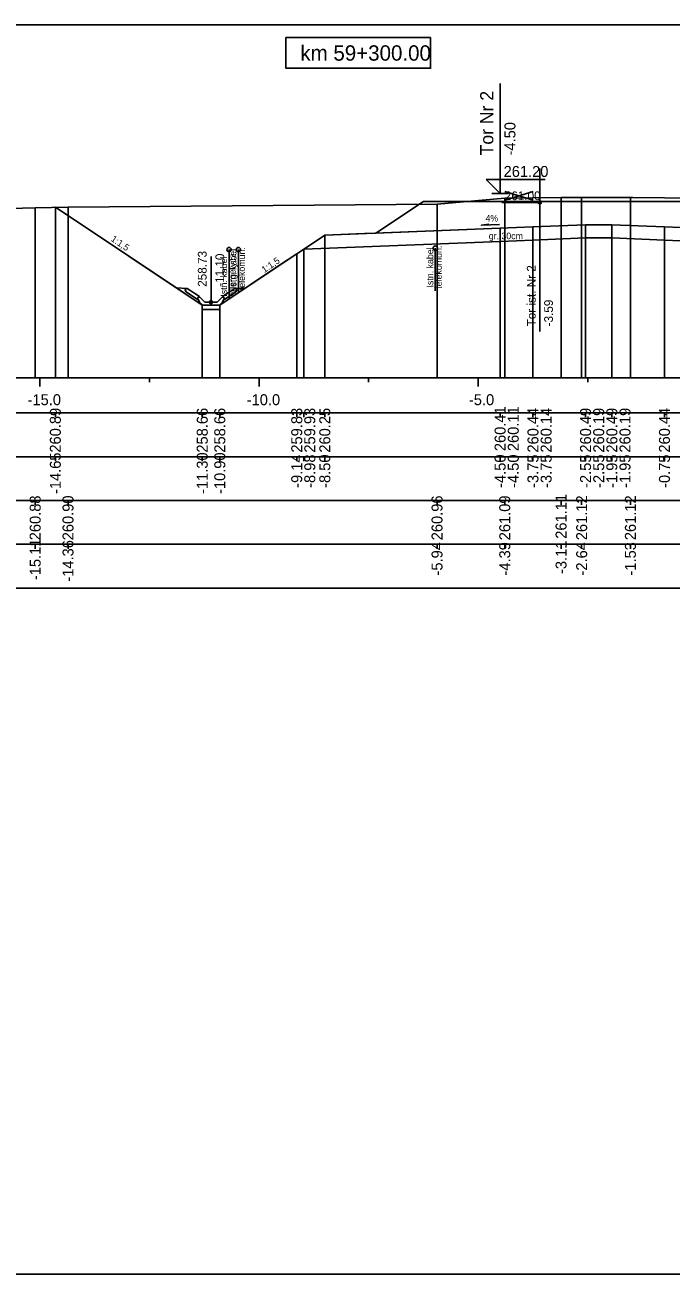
# Model space of a CAD drawing. Extents: x 6516023 to 6560129, y 5513077 to 5529206.
# Drawn here: x 6517478.12 to 6517492.86, y 5514518.16 to 5514546.66 of the extents above; entities that cross this region are included whole.
import ezdxf

# ---------------------------------------------------------------- set-up
doc = ezdxf.new("R2010")
doc.units = 0
for name, color, linetype in [('IR_default', 7, 'Continuous'), ('TOR_PRZEK_P-kable', 7, 'Continuous'), ('TOR_PRZEK_P-komponent', 7, 'Continuous'), ('TOR_PRZEK_P-odwodnienie', 7, 'Continuous'), ('TOR_PRZEK_P-opisy', 7, 'Continuous'), ('TOR_PRZEK_P-tabelka istniejace', 7, 'Continuous'), ('TOR_PRZEK_P-tabelka projektowane', 7, 'Continuous'), ('TOR_PRZEK_P-teren istniejacy', 7, 'Continuous'), ('TOR_PRZEK_P-tory istniejace', 7, 'Continuous'), ('TOR_PRZEK_P-tory projektowane', 7, 'Continuous'), ('TOR_PRZEK_P-uklad odniesienia', 7, 'Continuous'), ('TOR_PRZEK_P-warstwa ochronna I', 7, 'Continuous'), ('TOR_PRZEK_P-warstwa ochronna II', 7, 'Continuous'), ('TOR_RAMKI-ramka+tabelka 1', 7, 'Continuous')]:
    doc.layers.add(name, color=color, linetype=linetype)

msp = doc.modelspace()

# ---------------------------------------------------------------- linework, layer by layer
at = {"layer": 'IR_default'}
msp.add_lwpolyline([(6517478.815, 5514542.496), (6517481.441, 5514540.746), (6517482.166, 5514540.262), (6517482.477, 5514540.262), (6517482.566, 5514540.262), (6517483.931, 5514541.172), (6517484.323, 5514541.434), (6517484.324, 5514541.434), (6517484.325, 5514541.434), (6517484.82, 5514541.764), (6517484.963, 5514541.859), (6517485.867, 5514541.895), (6517486.128, 5514541.906), (6517486.97, 5514542.467), (6517487.213, 5514542.629), (6517489.929, 5514542.629), (6517490.713, 5514542.629), (6517491.489, 5514542.629), (6517491.713, 5514542.629), (6517494.429, 5514542.629)], dxfattribs=at)
at = {"layer": 'TOR_PRZEK_P-kable'}
for p, q in [((6517482.78, 5514541.53), (6517482.78, 5514540.42)), ((6517482.993, 5514541.531), (6517482.993, 5514540.557)), ((6517487.484, 5514541.564), (6517487.484, 5514540.591))]:
    msp.add_line(p, q, dxfattribs=at)
for centre in [(6517482.78, 5514541.53), (6517482.993, 5514541.531), (6517487.484, 5514541.564)]:
    msp.add_circle(centre, 0.05, dxfattribs=at)
at = {"layer": 'TOR_PRZEK_P-komponent'}
msp.add_lwpolyline([(6517487.213, 5514542.629), (6517490.713, 5514542.629), (6517491.713, 5514542.629), (6517495.213, 5514542.629), (6517495.763, 5514542.63), (6517499.263, 5514542.63), (6517500.608, 5514541.733), (6517496.763, 5514541.887), (6517493.463, 5514542.019), (6517492.713, 5514542.049), (6517491.513, 5514542.097), (6517490.913, 5514542.097), (6517489.713, 5514542.049), (6517488.963, 5514542.019), (6517486.128, 5514541.906)], close=True, dxfattribs=at)
at = {"layer": 'TOR_PRZEK_P-odwodnienie'}
for p, q in [((6517482.367, 5514540.332), (6517482.367, 5514541.376)), ((6517482.058, 5514540.392), (6517481.797, 5514540.566)), ((6517482.102, 5514540.458), (6517481.822, 5514540.645)), ((6517482.631, 5514540.458), (6517482.912, 5514540.645)), ((6517482.676, 5514540.392), (6517482.937, 5514540.566)), ((6517482.069, 5514540.408), (6517482.058, 5514540.392)), ((6517482.059, 5514540.427), (6517482.107, 5514540.451)), ((6517482.102, 5514540.458), (6517482.094, 5514540.446)), ((6517482.227, 5514540.332), (6517482.107, 5514540.451)), ((6517482.177, 5514540.262), (6517482.557, 5514540.262)), ((6517482.227, 5514540.332), (6517482.507, 5514540.332)), ((6517482.507, 5514540.332), (6517482.627, 5514540.451)), ((6517482.627, 5514540.451), (6517482.674, 5514540.427)), ((6517482.631, 5514540.458), (6517482.64, 5514540.446)), ((6517482.665, 5514540.408), (6517482.676, 5514540.392))]:
    msp.add_line(p, q, dxfattribs=at)
for points in [[(6517481.575, 5514540.657), (6517481.822, 5514540.645)], [(6517481.772, 5514540.619), (6517481.822, 5514540.645)], [(6517481.772, 5514540.619), (6517481.797, 5514540.566)], [(6517483.158, 5514540.657), (6517482.912, 5514540.645)], [(6517482.962, 5514540.619), (6517482.912, 5514540.645)], [(6517482.962, 5514540.619), (6517482.937, 5514540.566)], [(6517482.094, 5514540.446), (6517482.059, 5514540.427)], [(6517482.107, 5514540.332), (6517482.059, 5514540.427)], [(6517482.059, 5514540.427), (6517482.069, 5514540.408)], [(6517482.177, 5514540.262), (6517482.107, 5514540.332)], [(6517482.166, 5514540.262), (6517482.166, 5514540.263), (6517482.166, 5514540.262), (6517482.166, 5514540.262), (6517482.166, 5514540.262), (6517482.167, 5514540.262), (6517482.166, 5514540.262), (6517482.167, 5514540.263)], [(6517482.167, 5514540.263), (6517482.166, 5514540.263), (6517482.167, 5514540.263), (6517482.166, 5514540.262), (6517482.167, 5514540.263), (6517482.167, 5514540.262), (6517482.167, 5514540.263), (6517482.167, 5514540.263)], [(6517482.567, 5514540.262), (6517482.167, 5514540.262), (6517482.167, 5514540.162), (6517482.567, 5514540.162), (6517482.567, 5514540.262)], [(6517482.557, 5514540.262), (6517482.627, 5514540.332)], [(6517482.566, 5514540.262), (6517482.566, 5514540.263), (6517482.566, 5514540.262), (6517482.566, 5514540.262), (6517482.566, 5514540.262), (6517482.567, 5514540.262), (6517482.566, 5514540.262), (6517482.567, 5514540.263)], [(6517482.567, 5514540.263), (6517482.566, 5514540.263), (6517482.567, 5514540.263), (6517482.566, 5514540.262), (6517482.567, 5514540.263), (6517482.567, 5514540.262), (6517482.567, 5514540.263), (6517482.567, 5514540.263)], [(6517482.627, 5514540.332), (6517482.674, 5514540.427)], [(6517482.64, 5514540.446), (6517482.675, 5514540.427)], [(6517482.675, 5514540.427), (6517482.665, 5514540.408)]]:
    msp.add_lwpolyline(points, dxfattribs=at)
msp.add_circle((6517482.367, 5514540.332), 0.035, dxfattribs=at)
at = {"layer": 'TOR_PRZEK_P-opisy'}
msp.add_lwpolyline([(6517488.953, 5514542.105), (6517488.535, 5514542.086), (6517488.703, 5514542.114)], dxfattribs=at)
at = {"layer": 'TOR_PRZEK_P-tabelka istniejace'}
for p, q in [((6517478.355, 5514535.706), (6517478.355, 5514535.806)), ((6517479.104, 5514535.706), (6517479.104, 5514535.806)), ((6517487.524, 5514535.706), (6517487.524, 5514535.806)), ((6517489.069, 5514535.706), (6517489.069, 5514535.806)), ((6517490.354, 5514535.706), (6517490.354, 5514535.806)), ((6517490.824, 5514535.706), (6517490.824, 5514535.806)), ((6517491.936, 5514535.706), (6517491.936, 5514535.806)), ((6517454.663, 5514534.806), (6517538.463, 5514534.806)), ((6517478.355, 5514534.706), (6517478.355, 5514534.806)), ((6517479.104, 5514534.706), (6517479.104, 5514534.806)), ((6517487.524, 5514534.706), (6517487.524, 5514534.806)), ((6517489.069, 5514534.706), (6517489.069, 5514534.806)), ((6517490.354, 5514534.706), (6517490.354, 5514534.806)), ((6517490.824, 5514534.706), (6517490.824, 5514534.806)), ((6517491.936, 5514534.706), (6517491.936, 5514534.806))]:
    msp.add_line(p, q, dxfattribs=at)
for points in [[(6517487.524, 5514542.565), (6517487.524, 5514538.806), (6517487.524, 5514538.676), (6517487.524, 5514538.606)], [(6517489.069, 5514542.701), (6517489.069, 5514538.806), (6517489.069, 5514538.676), (6517489.069, 5514538.606)], [(6517490.354, 5514542.721), (6517490.354, 5514538.806), (6517490.354, 5514538.676), (6517490.354, 5514538.606)], [(6517490.824, 5514542.722), (6517490.824, 5514538.806), (6517490.824, 5514538.676), (6517490.824, 5514538.606)], [(6517491.936, 5514542.722), (6517491.936, 5514538.806), (6517491.936, 5514538.676), (6517491.936, 5514538.606)], [(6517478.355, 5514542.487), (6517478.355, 5514538.806), (6517478.355, 5514538.676), (6517478.355, 5514538.606)], [(6517479.104, 5514542.502), (6517479.104, 5514538.806), (6517479.104, 5514538.676), (6517479.104, 5514538.606)]]:
    msp.add_lwpolyline(points, dxfattribs=at)
msp.add_lwpolyline([(6517454.663, 5514535.806), (6517454.663, 5514533.806), (6517538.463, 5514533.806), (6517538.463, 5514535.806)], close=True, dxfattribs=at)
at = {"layer": 'TOR_PRZEK_P-tabelka projektowane'}
for p, q in [((6517478.815, 5514537.706), (6517478.815, 5514537.806)), ((6517482.167, 5514537.706), (6517482.167, 5514537.806)), ((6517482.567, 5514537.706), (6517482.567, 5514537.806)), ((6517484.323, 5514537.706), (6517484.323, 5514537.806)), ((6517484.484, 5514537.706), (6517484.484, 5514537.806)), ((6517484.963, 5514537.706), (6517484.963, 5514537.806)), ((6517488.963, 5514537.706), (6517488.963, 5514537.806)), ((6517488.963, 5514537.706), (6517488.963, 5514537.806)), ((6517489.713, 5514537.706), (6517489.713, 5514537.806)), ((6517489.713, 5514537.706), (6517489.713, 5514537.806)), ((6517490.913, 5514537.706), (6517490.913, 5514537.806)), ((6517490.913, 5514537.706), (6517490.913, 5514537.806)), ((6517491.513, 5514537.706), (6517491.513, 5514537.806)), ((6517491.513, 5514537.706), (6517491.513, 5514537.806)), ((6517492.713, 5514537.706), (6517492.713, 5514537.806)), ((6517492.713, 5514537.706), (6517492.713, 5514537.806)), ((6517454.663, 5514536.806), (6517538.463, 5514536.806)), ((6517478.815, 5514536.706), (6517478.815, 5514536.806)), ((6517482.167, 5514536.706), (6517482.167, 5514536.806)), ((6517482.567, 5514536.706), (6517482.567, 5514536.806)), ((6517484.323, 5514536.706), (6517484.323, 5514536.806)), ((6517484.484, 5514536.706), (6517484.484, 5514536.806)), ((6517484.963, 5514536.706), (6517484.963, 5514536.806)), ((6517488.963, 5514536.706), (6517488.963, 5514536.806)), ((6517488.963, 5514536.706), (6517488.963, 5514536.806)), ((6517489.713, 5514536.706), (6517489.713, 5514536.806)), ((6517489.713, 5514536.706), (6517489.713, 5514536.806)), ((6517490.913, 5514536.706), (6517490.913, 5514536.806)), ((6517490.913, 5514536.706), (6517490.913, 5514536.806)), ((6517491.513, 5514536.706), (6517491.513, 5514536.806)), ((6517491.513, 5514536.706), (6517491.513, 5514536.806)), ((6517492.713, 5514536.706), (6517492.713, 5514536.806)), ((6517492.713, 5514536.706), (6517492.713, 5514536.806))]:
    msp.add_line(p, q, dxfattribs=at)
for points in [[(6517478.815, 5514542.496), (6517478.815, 5514538.806), (6517478.815, 5514538.676), (6517478.815, 5514538.606)], [(6517488.963, 5514542.019), (6517488.963, 5514538.806), (6517488.963, 5514538.676), (6517488.963, 5514538.606)], [(6517489.713, 5514542.049), (6517489.713, 5514538.806), (6517489.713, 5514538.676), (6517489.713, 5514538.606)], [(6517490.913, 5514542.097), (6517490.913, 5514538.806), (6517490.913, 5514538.676), (6517490.913, 5514538.606)], [(6517491.513, 5514542.097), (6517491.513, 5514538.806), (6517491.513, 5514538.676), (6517491.513, 5514538.606)], [(6517492.713, 5514542.049), (6517492.713, 5514538.806), (6517492.713, 5514538.676), (6517492.713, 5514538.606)], [(6517484.963, 5514541.859), (6517484.963, 5514538.806), (6517484.963, 5514538.676), (6517484.963, 5514538.606)], [(6517488.963, 5514541.719), (6517488.963, 5514538.806), (6517488.963, 5514538.676), (6517488.963, 5514538.606)], [(6517489.713, 5514541.749), (6517489.713, 5514538.806), (6517489.713, 5514538.676), (6517489.713, 5514538.606)], [(6517490.913, 5514541.797), (6517490.913, 5514538.806), (6517490.913, 5514538.676), (6517490.913, 5514538.606)], [(6517491.513, 5514541.797), (6517491.513, 5514538.806), (6517491.513, 5514538.676), (6517491.513, 5514538.606)], [(6517492.713, 5514541.749), (6517492.713, 5514538.806), (6517492.713, 5514538.676), (6517492.713, 5514538.606)], [(6517484.323, 5514541.433), (6517484.323, 5514538.806), (6517484.323, 5514538.676), (6517484.323, 5514538.606)], [(6517484.484, 5514541.54), (6517484.484, 5514538.806), (6517484.484, 5514538.676), (6517484.484, 5514538.606)], [(6517482.167, 5514540.263), (6517482.167, 5514538.806), (6517482.167, 5514538.676), (6517482.167, 5514538.606)], [(6517482.567, 5514540.263), (6517482.567, 5514538.806), (6517482.567, 5514538.676), (6517482.567, 5514538.606)]]:
    msp.add_lwpolyline(points, dxfattribs=at)
msp.add_lwpolyline([(6517454.663, 5514537.806), (6517454.663, 5514535.806), (6517538.463, 5514535.806), (6517538.463, 5514537.806)], close=True, dxfattribs=at)
at = {"layer": 'TOR_PRZEK_P-teren istniejacy'}
msp.add_lwpolyline([(6517474.633, 5514542.385), (6517478.355, 5514542.487), (6517479.104, 5514542.502), (6517487.524, 5514542.565), (6517489.069, 5514542.701), (6517490.354, 5514542.721), (6517490.391, 5514542.722), (6517490.426, 5514542.722), (6517490.824, 5514542.722), (6517491.936, 5514542.722), (6517491.967, 5514542.722), (6517491.983, 5514542.722), (6517491.992, 5514542.722), (6517498.497, 5514542.652), (6517499.032, 5514542.387), (6517500.198, 5514542.267), (6517500.315, 5514542.231), (6517501.277, 5514542.083), (6517503.098, 5514541.85), (6517505.749, 5514540.309), (6517505.836, 5514540.252), (6517506.644, 5514540.288), (6517516.49, 5514540.633)], dxfattribs=at)
at = {"layer": 'TOR_PRZEK_P-tory istniejace'}
for p, q in [((6517489.868, 5514543.384), (6517489.868, 5514539.664)), ((6517489.069, 5514542.656), (6517489.72, 5514542.859)), ((6517489.069, 5514542.859), (6517489.72, 5514542.656)), ((6517489.869, 5514542.609), (6517489.003, 5514542.609))]:
    msp.add_line(p, q, dxfattribs=at)
msp.add_circle((6517489.869, 5514542.609), 0.035, dxfattribs=at)
at = {"layer": 'TOR_PRZEK_P-tory projektowane'}
for p, q in [((6517488.963, 5514543.687), (6517488.963, 5514545.319)), ((6517488.963, 5514543.687), (6517488.963, 5514542.809)), ((6517488.963, 5514542.809), (6517488.644, 5514543.128)), ((6517488.644, 5514543.128), (6517489.988, 5514543.128)), ((6517488.771, 5514542.809), (6517489.155, 5514542.809))]:
    msp.add_line(p, q, dxfattribs=at)
at = {"layer": 'TOR_PRZEK_P-uklad odniesienia'}
for p, q in [((6517458.463, 5514538.606), (6517538.463, 5514538.606)), ((6517478.463, 5514538.406), (6517478.463, 5514538.606)), ((6517480.963, 5514538.506), (6517480.963, 5514538.606)), ((6517483.463, 5514538.406), (6517483.463, 5514538.606)), ((6517485.963, 5514538.506), (6517485.963, 5514538.606)), ((6517488.463, 5514538.406), (6517488.463, 5514538.606)), ((6517490.963, 5514538.506), (6517490.963, 5514538.606))]:
    msp.add_line(p, q, dxfattribs=at)
msp.add_lwpolyline([(6517487.377, 5514546.367), (6517484.077, 5514546.367), (6517484.077, 5514545.667), (6517487.377, 5514545.667)], close=True, dxfattribs=at)
at = {"layer": 'TOR_PRZEK_P-warstwa ochronna I'}
msp.add_lwpolyline([(6517484.484, 5514541.54), (6517488.963, 5514541.719), (6517489.713, 5514541.749), (6517490.913, 5514541.797), (6517491.513, 5514541.797), (6517492.713, 5514541.749), (6517493.463, 5514541.719), (6517496.763, 5514541.587), (6517497.513, 5514541.557), (6517502.465, 5514541.359)], dxfattribs=at)
at = {"layer": 'TOR_PRZEK_P-warstwa ochronna II'}
msp.add_lwpolyline([(6517478.815, 5514542.496), (6517482.167, 5514540.263), (6517482.567, 5514540.263), (6517484.323, 5514541.433), (6517484.325, 5514541.433), (6517484.963, 5514541.859), (6517488.963, 5514542.019), (6517489.713, 5514542.049), (6517490.913, 5514542.097), (6517491.513, 5514542.097), (6517492.713, 5514542.049), (6517493.463, 5514542.019), (6517496.763, 5514541.887), (6517497.513, 5514541.857), (6517501.813, 5514541.685), (6517502.682, 5514541.25), (6517505.191, 5514539.997), (6517505.591, 5514539.997), (6517506.409, 5514540.542), (6517508.486, 5514540.563)], dxfattribs=at)
at = {"layer": 'TOR_RAMKI-ramka+tabelka 1'}
msp.add_lwpolyline([(6517452.013, 5514546.656), (6517699.513, 5514546.656), (6517699.513, 5514518.156), (6517452.013, 5514518.156)], close=True, dxfattribs=at)

# ---------------------------------------------------------------- texts
at = {"layer": 'TOR_PRZEK_P-kable'}
for s, height, p in [('energetycz.', 0.14999, (6517482.928, 5514540.456)), ('Istn. kabel', 0.14999, (6517482.948, 5514540.633)), ('telekomun.', 0.15, (6517483.142, 5514540.605)), ('Istn. kabel', 0.14999, (6517487.439, 5514540.667)), ('telekomun.', 0.15, (6517487.633, 5514540.639)), ('Istn. kabel', 0.14999, (6517482.734, 5514540.456))]:
    msp.add_text(s, height=height, rotation=90.0511, dxfattribs=at).set_placement(p)
at = {"layer": 'TOR_PRZEK_P-odwodnienie'}
for s, p in [('258.73', (6517482.267, 5514540.682)), ('-11.10', (6517482.667, 5514540.682))]:
    msp.add_text(s, height=0.2, rotation=90, dxfattribs=at).set_placement(p)
at = {"layer": 'TOR_PRZEK_P-opisy'}
for s, rotation, p in [('4%', 0.1515, (6517488.63, 5514542.17)), ('1:1,5', 325.9299, (6517480.069, 5514541.74)), ('1:1,5', 34.0701, (6517483.583, 5514540.993))]:
    msp.add_text(s, height=0.15, rotation=rotation, dxfattribs=at).set_placement(p)
at = {"layer": 'TOR_PRZEK_P-tabelka istniejace'}
for s, p in [('260.88', (6517478.48, 5514534.898)), ('260.90', (6517479.229, 5514534.898)), ('260.96', (6517487.649, 5514534.898)), ('261.09', (6517489.194, 5514534.898)), ('261.11', (6517490.479, 5514534.933)), ('261.12', (6517490.949, 5514534.9)), ('261.12', (6517492.061, 5514534.9)), ('-15.11', (6517478.48, 5514533.989)), ('-14.36', (6517479.229, 5514533.954)), ('-5.94', (6517487.649, 5514534.095)), ('-4.39', (6517489.194, 5514534.094)), ('-3.11', (6517490.479, 5514534.129)), ('-2.64', (6517490.949, 5514534.095)), ('-1.53', (6517492.061, 5514534.094))]:
    msp.add_text(s, height=0.25, rotation=90, dxfattribs=at).set_placement(p)
at = {"layer": 'TOR_PRZEK_P-tabelka projektowane'}
for s, p in [('260.89', (6517478.94, 5514536.898)), ('258.66', (6517482.292, 5514536.898)), ('258.66', (6517482.692, 5514536.898)), ('259.83', (6517484.448, 5514536.898)), ('259.93', (6517484.745, 5514536.898)), ('260.25', (6517485.088, 5514536.897)), ('260.41', (6517489.088, 5514536.933)), ('260.11', (6517489.388, 5514536.933)), ('260.44', (6517489.838, 5514536.899)), ('260.14', (6517490.138, 5514536.899)), ('260.49', (6517491.038, 5514536.898)), ('260.19', (6517491.338, 5514536.898)), ('260.49', (6517491.638, 5514536.898)), ('260.19', (6517491.938, 5514536.898)), ('260.44', (6517492.838, 5514536.899)), ('-14.65', (6517478.94, 5514535.953)), ('-11.30', (6517482.292, 5514535.955)), ('-10.90', (6517482.692, 5514535.955)), ('-9.14', (6517484.448, 5514536.095)), ('-8.98', (6517484.745, 5514536.094)), ('-8.50', (6517485.088, 5514536.094)), ('-4.50', (6517489.088, 5514536.094)), ('-4.50', (6517489.388, 5514536.094)), ('-3.75', (6517489.838, 5514536.093)), ('-3.75', (6517490.138, 5514536.093)), ('-2.55', (6517491.038, 5514536.093)), ('-2.55', (6517491.338, 5514536.093)), ('-1.95', (6517491.638, 5514536.093)), ('-1.95', (6517491.938, 5514536.093)), ('-0.75', (6517492.838, 5514536.093))]:
    msp.add_text(s, height=0.25, rotation=90, dxfattribs=at).set_placement(p)
at = {"layer": 'TOR_PRZEK_P-tory istniejace'}
msp.add_text('261.00', height=0.2, dxfattribs=at).set_placement((6517489.069, 5514542.659))
for s, rotation, p in [('Tor ist. Nr 2', 90.0511, (6517489.775, 5514539.779)), ('-3.59', 90, (6517490.169, 5514539.779))]:
    msp.add_text(s, height=0.2, rotation=rotation, dxfattribs=at).set_placement(p)
at = {"layer": 'TOR_PRZEK_P-tory projektowane'}
for s, height, p in [('Tor Nr 2', 0.3, (6517488.808, 5514543.681)), ('-4.50', 0.25, (6517489.313, 5514543.679))]:
    msp.add_text(s, height=height, rotation=90, dxfattribs=at).set_placement(p)
msp.add_text('261.20', height=0.25, dxfattribs=at).set_placement((6517489.043, 5514543.189))
at = {"layer": 'TOR_PRZEK_P-uklad odniesienia'}
for s, height, p in [('km 59+300.00', 0.35, (6517484.405, 5514545.842)), ('-15.0', 0.25, (6517478.182, 5514537.981)), ('-10.0', 0.25, (6517483.182, 5514537.981)), ('-5.0', 0.25, (6517488.252, 5514537.981))]:
    msp.add_text(s, height=height, dxfattribs=at).set_placement(p)
at = {"layer": 'TOR_PRZEK_P-warstwa ochronna I'}
msp.add_text('gr. 30cm', height=0.15, dxfattribs=at).set_placement((6517488.704, 5514541.768))

doc.saveas('drawing.dxf')
